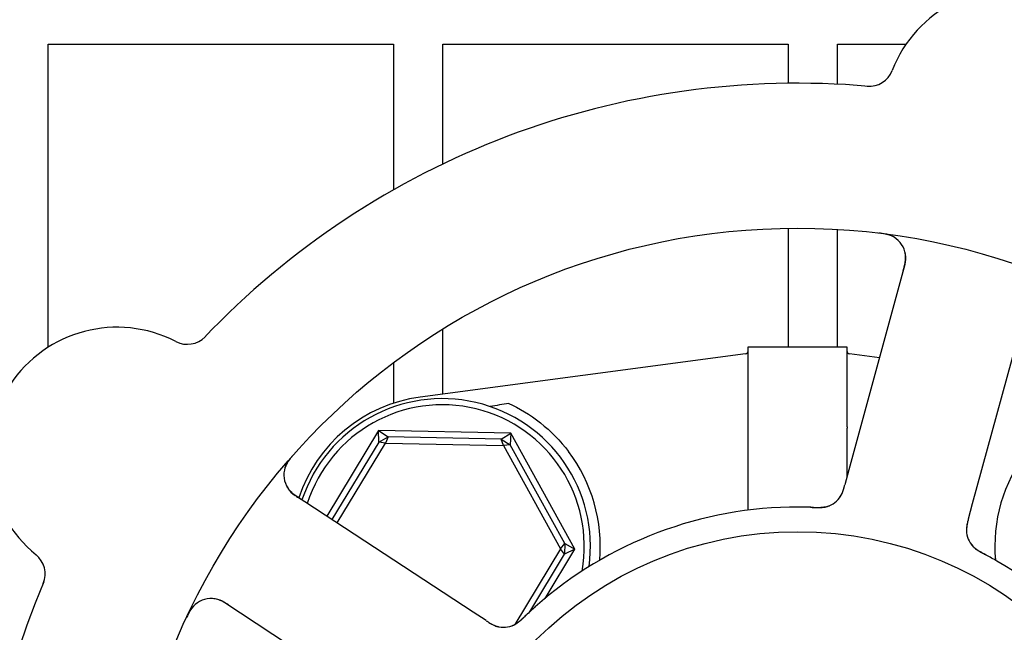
# Model space of a CAD drawing. Header units: inches. Extents: x 36 to 1719, y -84 to 1122.
# Tile 526 of 550: x 1042.99 to 1045.48, y 858.49 to 860.04. Entities that reach past the tile are written whole.
import ezdxf

# ---------------------------------------------------------------- set-up
doc = ezdxf.new("R2010")
doc.units = ezdxf.units.IN
doc.header["$LTSCALE"] = 48
doc.header["$MEASUREMENT"] = 0
doc.layers.add('Dimension (ANSI)', color=7, linetype='Continuous', lineweight=25)
doc.layers.add('Visible (ANSI)', color=7, linetype='Continuous', lineweight=30)
doc.styles.add('Note Text (ANSI)', font='tahoma.ttf')
doc.dimstyles.new('Architectural (ANSI)', dxfattribs={"dimscale": 48, "dimtxt": 0.125, "dimasz": 0.098425, "dimexe": 0.125, "dimexo": 0.0625, "dimgap": 0.031496, "dimtad": 0, "dimtih": 1, "dimtoh": 1, "dimdec": 4, "dimrnd": 1e-08, "dimzin": 3, "dimdsep": 46, "dimlunit": 4, "dimtxsty": 'Note Text (ANSI)', "dimcen": 0.09, "dimdle": 0.393701, "dimclrd": 256, "dimclre": 256, "dimclrt": 256, "dimadec": 0, "dimazin": 3, "dimtfac": 0.96, "dimtofl": 0, "dimtmove": 0, "dimatfit": 3, "dimfxl": 1, "dimfrac": 2, "dimtolj": 1, "dimtzin": 12, "dimlwd": -1, "dimlwe": -1, "dimarcsym": 0})

# ---------------------------------------------------------------- blocks, each defined once
blk = doc.blocks.new('*D17')
at = {"layer": 'Defpoints', "color": 0, "transparency": 16777216}
for p in [(1025.9177, 894.9914), (1025.9177, 762.9914), (1114.1195, 762.9914)]:
    blk.add_point(p, dxfattribs=at)
at = {"layer": 'Dimension (ANSI)', "transparency": 16777216}
for p, q in [((1028.9177, 894.9914), (1120.1195, 894.9914)), ((1114.1195, 890.267), (1114.1195, 833.6261)), ((1114.1195, 767.7158), (1114.1195, 824.3567)), ((1028.9177, 762.9914), (1120.1195, 762.9914))]:
    blk.add_line(p, q, dxfattribs=at)
for points in [[(1113.3321, 890.267), (1114.9069, 890.267), (1114.1195, 894.9914)], [(1113.3321, 767.7158), (1114.9069, 767.7158), (1114.1195, 762.9914)]]:
    blk.add_solid(points, dxfattribs=at)
at = {"layer": 'Dimension (ANSI)', "transparency": 16777216, "insert": (1104.0215, 832.1143), "char_height": 6, "attachment_point": 1, "style": 'Note Text (ANSI)'}
blk.add_mtext('\\A1;11\'-0"', dxfattribs=at)

msp = doc.modelspace()

# ---------------------------------------------------------------- linework, layer by layer
at = {"layer": 'Visible (ANSI)'}
for p, q in [((1043.06018, 859.20923), (1043.06018, 859.97765)), ((1043.06018, 859.97765), (1043.93518, 859.97765)), ((1043.93518, 859.97765), (1043.93518, 859.60858)), ((1044.06018, 859.67399), (1044.06018, 859.97765)), ((1044.06018, 859.97765), (1044.93518, 859.97765)), ((1044.93518, 859.97765), (1044.93518, 859.87876)), ((1045.06018, 859.87644), (1045.06018, 859.97765)), ((1045.06018, 859.97765), (1045.23413, 859.97765)), ((1044.93518, 859.51123), (1044.93518, 859.21015)), ((1045.06018, 859.21015), (1045.06018, 859.50841)), ((1045.23135, 859.41876), (1045.08941, 858.89845)), ((1045.40296, 858.81292), (1045.54489, 859.33323)), ((1044.06018, 859.09046), (1044.06018, 859.25551)), ((1044.83427, 859.03654), (1044.83427, 859.21015)), ((1044.83427, 859.21015), (1045.08427, 859.21015)), ((1045.08427, 859.21015), (1045.08427, 859.03654)), ((1044.82749, 859.1926), (1044.00261, 859.0828)), ((1045.1669, 859.18251), (1045.09105, 859.1926)), ((1043.93518, 859.1702), (1043.93518, 859.06738)), ((1043.8974, 858.99786), (1043.76611, 858.78074)), ((1043.8974, 858.99786), (1043.92173, 858.98174)), ((1043.89802, 858.96869), (1043.8974, 858.99786)), ((1044.23292, 858.99106), (1043.8974, 858.99786)), ((1044.20796, 858.97594), (1044.23292, 858.99106)), ((1044.23292, 858.99106), (1044.23112, 858.96194)), ((1044.39479, 858.6971), (1044.23292, 858.99106)), ((1044.834, 858.79602), (1044.834, 859.00444)), ((1045.08455, 858.88063), (1045.08455, 859.00444)), ((1043.89802, 858.96869), (1043.77919, 858.77217)), ((1043.79226, 858.76359), (1043.91481, 858.96625)), ((1043.89802, 858.96869), (1043.92173, 858.98174)), ((1043.91481, 858.96625), (1043.89802, 858.96869)), ((1043.92173, 858.98174), (1043.91481, 858.96625)), ((1043.91481, 858.96625), (1044.21425, 858.96018)), ((1044.20796, 858.97594), (1043.92173, 858.98174)), ((1044.20796, 858.97594), (1044.23112, 858.96194)), ((1044.21425, 858.96018), (1044.20796, 858.97594)), ((1044.23112, 858.96194), (1044.21425, 858.96018)), ((1044.21425, 858.96018), (1044.35871, 858.69783)), ((1044.36921, 858.71115), (1044.23112, 858.96194)), ((1045.08941, 858.89845), (1045.07891, 858.85994)), ((1044.13675, 858.53767), (1043.68576, 858.83344)), ((1045.39246, 858.77444), (1045.40296, 858.81292)), ((1044.35871, 858.69783), (1044.36921, 858.71115)), ((1044.36921, 858.71115), (1044.36867, 858.68409)), ((1044.36921, 858.71115), (1044.39479, 858.6971)), ((1044.35871, 858.69783), (1044.243, 858.50647)), ((1044.28044, 858.53819), (1044.36867, 858.68409)), ((1044.31934, 858.57233), (1044.39479, 858.6971)), ((1044.36867, 858.68409), (1044.35871, 858.69783)), ((1044.39479, 858.6971), (1044.36867, 858.68409)), ((1043.50752, 858.56167), (1043.95851, 858.2659)), ((1044.1701, 858.5158), (1044.13675, 858.53767))]:
    msp.add_line(p, q, dxfattribs=at)
for radius in [1.7075, 0.9375]:
    msp.add_circle((1044.95927, 857.8039), radius, dxfattribs=at)
for centre, radius, start, end in [((1045.50206, 859.79369), 0.325, 350.66113, 158.82247), ((1045.14073, 859.93368), 0.0625, 265.1302, 338.82247), ((1044.95927, 857.8039), 2.075, 84.99965, 136.48395), ((1045.17105, 859.43521), 0.0625, 344.7418, 82.60325), ((1043.23459, 858.935), 0.325, 62.66113, 230.82247), ((1043.41256, 859.27922), 0.0625, 242.66113, 316.3534), ((1044.82646, 859.20035), 0.00781, 277.58266, 0), ((1045.09209, 859.20035), 0.00781, 180, 262.41734), ((1044.0521, 858.71108), 0.375, 97.58266, 161.98149), ((1044.05927, 858.7039), 0.375, 352.17396, 161.65611), ((1044.05927, 858.7039), 0.35938, 350.02465, 162.32065), ((1044.05927, 858.7039), 0.4, 355.00108, 37.02739), ((1045.85927, 858.7039), 0.4, 142.97261, 184.99892), ((1043.72003, 858.88571), 0.0625, 138.88035, 236.7418), ((1045.01548, 858.86491), 0.0625, 287.2706, 328.30345), ((1044.95927, 857.8039), 1, 89.83299, 131.65061), ((1045.44962, 858.74648), 0.0625, 182.31583, 222.22862), ((1042.9898, 858.63461), 0.0625, 337.1302, 50.82247), ((1044.95927, 857.8039), 1, 17.83299, 59.65061), ((1044.95927, 857.8039), 2.075, 156.99965, 208.48395), ((1043.47325, 858.50941), 0.0625, 56.7418, 154.60325), ((1044.21435, 858.56152), 0.0625, 254.31583, 294.22862)]:
    msp.add_arc(centre, radius, start, end, dxfattribs=at)
msp.add_ellipse((1047.0691, 859.30186), major_axis=(-4.33091, -0.57653), ratio=0.0429148, start_param=5.4224411, end_param=5.4369311, dxfattribs=at)
for points, knots in [([(1045.20464, 859.48792), (1045.20416, 859.48821), (1045.20354, 859.48858), (1045.20136, 859.48979), (1045.19958, 859.49069), (1045.19584, 859.49225), (1045.19415, 859.49289), (1045.18999, 859.49427), (1045.18737, 859.49501), (1045.18237, 859.49622), (1045.17996, 859.49671), (1045.17495, 859.49762), (1045.1723, 859.49802), (1045.16811, 859.49858), (1045.16653, 859.49877), (1045.16491, 859.49897)], [0.10313051, 0.10313051, 0.10313051, 0.10313051, 0.11603195, 0.11603195, 0.14472133, 0.14472133, 0.16305354, 0.16305354, 0.18481804, 0.18481804, 0.20320409, 0.20320409, 0.22373688, 0.22373688, 0.23709217, 0.23709217, 0.23709217, 0.23709217]), ([(1045.22701, 859.40286), (1045.22717, 859.40345), (1045.22733, 859.40405), (1045.22787, 859.40602), (1045.22824, 859.40739), (1045.22996, 859.41393), (1045.23112, 859.41899), (1045.23249, 859.42706), (1045.23287, 859.43046), (1045.23332, 859.43902), (1045.23287, 859.4442), (1045.23227, 859.44773), (1045.2322, 859.44808), (1045.23214, 859.44839)], [0, 0, 0, 0, 0.00480624, 0.00480624, 0.01589597, 0.01589597, 0.05833405, 0.05833405, 0.09384638, 0.09384638, 0.15340885, 0.15340885, 0.16065924, 0.16065924, 0.16065924, 0.16065924]), ([(1044.22713, 859.06697), (1044.25288, 859.05507), (1044.28107, 859.03848), (1044.3338, 858.99673), (1044.35836, 858.97162), (1044.37861, 858.94478)], [0.44734115, 0.44734115, 0.44734115, 0.44734115, 0.70623872, 0.70623872, 0.9622765, 0.9622765, 0.9622765, 0.9622765]), ([(1044.834, 859.00444), (1044.834, 859.00453), (1044.834, 859.00462), (1044.834, 859.00498), (1044.834, 859.00525), (1044.834, 859.00592), (1044.834, 859.00633), (1044.834, 859.00791), (1044.83401, 859.00908), (1044.83404, 859.01293), (1044.83407, 859.01545), (1044.83413, 859.01955), (1044.83415, 859.02084), (1044.83417, 859.02207)], [0.065326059, 0.065326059, 0.065326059, 0.065326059, 0.065886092, 0.065886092, 0.067505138, 0.067505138, 0.069967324, 0.069967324, 0.077104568, 0.077104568, 0.093330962, 0.093330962, 0.101340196, 0.101340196, 0.101340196, 0.101340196]), ([(1045.08438, 859.02207), (1045.08444, 859.01791), (1045.08451, 859.01347), (1045.08454, 859.00791), (1045.08455, 859.00722), (1045.08455, 859.00615), (1045.08455, 859.00577), (1045.08455, 859.00517), (1045.08455, 859.00493), (1045.08455, 859.00461), (1045.08455, 859.00453), (1045.08455, 859.00444)], [0.027184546, 0.027184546, 0.027184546, 0.027184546, 0.056924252, 0.056924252, 0.061161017, 0.061161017, 0.063446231, 0.063446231, 0.064876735, 0.064876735, 0.065401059, 0.065401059, 0.065401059, 0.065401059]), ([(1043.68241, 858.93756), (1043.68187, 858.93695), (1043.68134, 858.93635), (1043.67908, 858.93378), (1043.6773, 858.93172), (1043.67414, 858.92784), (1043.67272, 858.92602), (1043.66975, 858.92198), (1043.66819, 858.91969), (1043.66584, 858.91593), (1043.66493, 858.91436), (1043.66334, 858.91135), (1043.66265, 858.90991), (1043.66138, 858.90702), (1043.66084, 858.90558), (1043.66022, 858.90378), (1043.66005, 858.90325), (1043.65992, 858.90283)], [0, 0, 0, 0, 0.00673636, 0.00673636, 0.02806078, 0.02806078, 0.0453371, 0.0453371, 0.06652159, 0.06652159, 0.08352225, 0.08352225, 0.10158901, 0.10158901, 0.12223493, 0.12223493, 0.13206643, 0.13206643, 0.13206643, 0.13206643]), ([(1045.06814, 858.83123), (1045.06814, 858.83123), (1045.06814, 858.83124), (1045.06816, 858.83127), (1045.0682, 858.83133), (1045.06837, 858.8316), (1045.06854, 858.83187), (1045.0693, 858.83313), (1045.07026, 858.83483), (1045.07146, 858.83729), (1045.07175, 858.83793), (1045.0733, 858.84143), (1045.07446, 858.84461), (1045.07621, 858.85029), (1045.07673, 858.85207), (1045.07752, 858.85488), (1045.07779, 858.85586), (1045.07834, 858.85784), (1045.07862, 858.85887), (1045.07889, 858.85988)], [0.05598665, 0.05598665, 0.05598665, 0.05598665, 0.056873, 0.056873, 0.0600697, 0.0600697, 0.06858048, 0.06858048, 0.09786866, 0.09786866, 0.10758076, 0.10758076, 0.14991048, 0.14991048, 0.16694482, 0.16694482, 0.17567446, 0.17567446, 0.18444701, 0.18444701, 0.18444701, 0.18444701]), ([(1043.66526, 858.85559), (1043.6656, 858.85501), (1043.66602, 858.8543), (1043.66783, 858.85144), (1043.66928, 858.84941), (1043.6738, 858.8442), (1043.67687, 858.84115), (1043.68326, 858.83574), (1043.68641, 858.83334), (1043.69123, 858.82994), (1043.69269, 858.82894), (1043.69592, 858.82678), (1043.69771, 858.8256), (1043.69948, 858.82444)], [0.11682073, 0.11682073, 0.11682073, 0.11682073, 0.13209763, 0.13209763, 0.17640845, 0.17640845, 0.22121697, 0.22121697, 0.25582457, 0.25582457, 0.27005755, 0.27005755, 0.2865375, 0.2865375, 0.2865375, 0.2865375]), ([(1045.06459, 858.82624), (1045.06476, 858.82647), (1045.06494, 858.82671), (1045.06563, 858.82764), (1045.06616, 858.82839), (1045.06764, 858.83059), (1045.06858, 858.83212), (1045.07116, 858.8368), (1045.0727, 858.84023), (1045.07506, 858.8466), (1045.07599, 858.84955), (1045.07681, 858.85239)], [0.094581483, 0.094581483, 0.094581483, 0.094581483, 0.09763665, 0.09763665, 0.105884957, 0.105884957, 0.120706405, 0.120706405, 0.149461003, 0.149461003, 0.172558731, 0.172558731, 0.172558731, 0.172558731]), ([(1044.99978, 858.80307), (1044.9918, 858.80339), (1044.98051, 858.80372), (1044.97058, 858.80383), (1044.96767, 858.80387), (1044.96486, 858.80389), (1044.96219, 858.80389)], [0.48416631, 0.48416631, 0.48416631, 0.48416631, 0.88318571, 0.88318571, 0.88318571, 1, 1, 1, 1]), ([(1044.99168, 858.80337), (1044.99495, 858.80327), (1044.99819, 858.80315), (1045.00416, 858.80301), (1045.00689, 858.80298), (1045.01199, 858.80301), (1045.0144, 858.80307), (1045.01834, 858.80326), (1045.01995, 858.80336), (1045.02347, 858.80365), (1045.02529, 858.80386), (1045.02853, 858.80432), (1045.02996, 858.80457), (1045.0332, 858.80523), (1045.03479, 858.80565), (1045.03756, 858.8065), (1045.03879, 858.80694), (1045.03982, 858.80734)], [0, 0, 0, 0, 0.02532919, 0.02532919, 0.04592781, 0.04592781, 0.06431613, 0.06431613, 0.07801539, 0.07801539, 0.09688899, 0.09688899, 0.1175537, 0.1175537, 0.15067695, 0.15067695, 0.17984281, 0.17984281, 0.17984281, 0.17984281]), ([(1044.99979, 858.80308), (1045.00069, 858.80304), (1045.00159, 858.803), (1045.00341, 858.80293), (1045.00432, 858.80289), (1045.00767, 858.80278), (1045.01017, 858.80272), (1045.01507, 858.80272), (1045.01753, 858.80278), (1045.02122, 858.803), (1045.02261, 858.80312), (1045.02582, 858.80347), (1045.02752, 858.80373), (1045.03012, 858.80422), (1045.03114, 858.80445), (1045.0331, 858.80495), (1045.03404, 858.80523), (1045.03473, 858.80544), (1045.03486, 858.80548), (1045.03486, 858.80548)], [0, 0, 0, 0, 0.00712604, 0.00712604, 0.01419238, 0.01419238, 0.03284312, 0.03284312, 0.05207098, 0.05207098, 0.06472354, 0.06472354, 0.08419423, 0.08419423, 0.09866358, 0.09866358, 0.11516786, 0.11516786, 0.12167905, 0.12167905, 0.12167905, 0.12167905]), ([(1045.39242, 858.77428), (1045.39216, 858.77334), (1045.3919, 858.77239), (1045.3914, 858.77056), (1045.39116, 858.76966), (1045.39047, 858.76704), (1045.39004, 858.76536), (1045.38938, 858.76265), (1045.38913, 858.76157), (1045.38823, 858.75745), (1045.38779, 858.75482), (1045.38731, 858.7508), (1045.38716, 858.74877), (1045.38713, 858.74573), (1045.38714, 858.74491), (1045.38718, 858.74369), (1045.3872, 858.74323), (1045.38721, 858.74302), (1045.38721, 858.743), (1045.38721, 858.743)], [0, 0, 0, 0, 0.00805947, 0.00805947, 0.01607833, 0.01607833, 0.0318321, 0.0318321, 0.04288224, 0.04288224, 0.07619177, 0.07619177, 0.108399, 0.108399, 0.1204764, 0.1204764, 0.12953115, 0.12953115, 0.13163232, 0.13163232, 0.13163232, 0.13163232]), ([(1045.39031, 858.76641), (1045.39006, 858.7654), (1045.3898, 858.76437), (1045.38887, 858.76032), (1045.38826, 858.75719), (1045.38747, 858.75124), (1045.38726, 858.74836), (1045.38723, 858.7439), (1045.3873, 858.74221), (1045.38748, 858.73994), (1045.38755, 858.73925), (1045.38763, 858.73848), (1045.38765, 858.73834), (1045.38767, 858.7382)], [0.01683363, 0.01683363, 0.01683363, 0.01683363, 0.024996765, 0.024996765, 0.048690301, 0.048690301, 0.071674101, 0.071674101, 0.086017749, 0.086017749, 0.092484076, 0.092484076, 0.093980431, 0.093980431, 0.093980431, 0.093980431]), ([(1045.39929, 858.70942), (1045.39962, 858.709), (1045.39996, 858.70857), (1045.40094, 858.70739), (1045.40163, 858.70659), (1045.40285, 858.70532), (1045.40318, 858.70499), (1045.4045, 858.70367), (1045.40568, 858.70257), (1045.40834, 858.70032), (1045.4097, 858.69923), (1045.41235, 858.69726), (1045.41352, 858.69642), (1045.41689, 858.69411), (1045.41932, 858.69254), (1045.42393, 858.68973), (1045.42612, 858.68845), (1045.43115, 858.6856), (1045.434, 858.68404), (1045.43753, 858.68212), (1045.43822, 858.68174), (1045.4389, 858.68137)], [0.13529988, 0.13529988, 0.13529988, 0.13529988, 0.1504163, 0.1504163, 0.17862375, 0.17862375, 0.18801437, 0.18801437, 0.21370501, 0.21370501, 0.23365386, 0.23365386, 0.24706172, 0.24706172, 0.26969875, 0.26969875, 0.28871804, 0.28871804, 0.31389264, 0.31389264, 0.31994869, 0.31994869, 0.31994869, 0.31994869]), ([(1045.40276, 858.70511), (1045.40276, 858.70511), (1045.40281, 858.70506), (1045.40307, 858.70477), (1045.40339, 858.70442), (1045.40429, 858.70348), (1045.40494, 858.70283), (1045.40699, 858.7009), (1045.40861, 858.69951), (1045.41176, 858.69711), (1045.41313, 858.69613), (1045.41569, 858.69442), (1045.41682, 858.6937), (1045.41985, 858.69182), (1045.42184, 858.69066), (1045.42599, 858.68833), (1045.42819, 858.68715), (1045.43079, 858.68575), (1045.43128, 858.68549), (1045.43176, 858.68523)], [0.07093315, 0.07093315, 0.07093315, 0.07093315, 0.07636583, 0.07636583, 0.08666451, 0.08666451, 0.09983227, 0.09983227, 0.12422952, 0.12422952, 0.14000403, 0.14000403, 0.15098747, 0.15098747, 0.16837574, 0.16837574, 0.18725581, 0.18725581, 0.19162474, 0.19162474, 0.19162474, 0.19162474]), ([(1045.46454, 858.66686), (1045.45626, 858.67171), (1045.44583, 858.6776), (1045.43724, 858.68227), (1045.43528, 858.68334), (1045.43348, 858.68432), (1045.43184, 858.68519)], [0, 0, 0, 0, 0.41999651, 0.41999651, 0.41999651, 0.51583384, 0.51583384, 0.51583384, 0.51583384]), ([(1043.52131, 858.55263), (1043.52079, 858.55297), (1043.52027, 858.55331), (1043.51856, 858.55443), (1043.51737, 858.55521), (1043.51168, 858.55886), (1043.50723, 858.56153), (1043.49998, 858.56532), (1043.49687, 858.56674), (1043.48886, 858.56982), (1043.4838, 858.57099), (1043.48025, 858.5715), (1043.4799, 858.57155), (1043.47959, 858.57159)], [0, 0, 0, 0, 0.00480624, 0.00480624, 0.01589597, 0.01589597, 0.05833406, 0.05833406, 0.09384639, 0.09384639, 0.15340885, 0.15340885, 0.16065924, 0.16065924, 0.16065924, 0.16065924]), ([(1043.4335, 858.55764), (1043.43307, 858.55728), (1043.43253, 858.5568), (1043.4307, 858.55511), (1043.4293, 858.55369), (1043.42665, 858.55062), (1043.42552, 858.54921), (1043.42293, 858.54567), (1043.42141, 858.54341), (1043.41872, 858.53903), (1043.41751, 858.5369), (1043.41509, 858.53241), (1043.4139, 858.53001), (1043.41207, 858.5262), (1043.4114, 858.52475), (1043.41071, 858.52328)], [0.10313051, 0.10313051, 0.10313051, 0.10313051, 0.11603194, 0.11603194, 0.14472132, 0.14472132, 0.16305353, 0.16305353, 0.18481803, 0.18481803, 0.20320409, 0.20320409, 0.22373688, 0.22373688, 0.23709216, 0.23709216, 0.23709216, 0.23709216]), ([(1044.29469, 858.55111), (1044.28751, 858.54473), (1044.27869, 858.53663), (1044.27159, 858.52991), (1044.26997, 858.52837), (1044.26848, 858.52696), (1044.26714, 858.52567)], [0, 0, 0, 0, 0.41999651, 0.41999651, 0.41999651, 0.51583384, 0.51583384, 0.51583384, 0.51583384]), ([(1044.17023, 858.51571), (1044.17104, 858.51517), (1044.17187, 858.51463), (1044.17346, 858.51359), (1044.17424, 858.51309), (1044.17652, 858.51161), (1044.17798, 858.51069), (1044.18036, 858.50923), (1044.1813, 858.50865), (1044.18495, 858.50652), (1044.18731, 858.50529), (1044.19099, 858.50359), (1044.19287, 858.50282), (1044.19575, 858.50186), (1044.19654, 858.50161), (1044.1977, 858.50127), (1044.19815, 858.50115), (1044.19835, 858.5011), (1044.19837, 858.50109), (1044.19837, 858.50109)], [0, 0, 0, 0, 0.00805947, 0.00805947, 0.01607833, 0.01607833, 0.0318321, 0.0318321, 0.04288224, 0.04288224, 0.07619177, 0.07619177, 0.108399, 0.108399, 0.12047641, 0.12047641, 0.12953115, 0.12953115, 0.13163232, 0.13163232, 0.13163232, 0.13163232]), ([(1044.17706, 858.51127), (1044.17795, 858.51072), (1044.17885, 858.51016), (1044.18241, 858.50802), (1044.1852, 858.50647), (1044.19061, 858.50388), (1044.19329, 858.50279), (1044.19753, 858.50139), (1044.19915, 858.50093), (1044.20137, 858.5004), (1044.20204, 858.50025), (1044.2028, 858.5001), (1044.20294, 858.50007), (1044.20308, 858.50004)], [0.016833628, 0.016833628, 0.016833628, 0.016833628, 0.024996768, 0.024996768, 0.048690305, 0.048690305, 0.071674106, 0.071674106, 0.086017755, 0.086017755, 0.092484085, 0.092484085, 0.093980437, 0.093980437, 0.093980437, 0.093980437]), ([(1044.23404, 858.5022), (1044.23454, 858.50238), (1044.23506, 858.50258), (1044.23648, 858.50314), (1044.23746, 858.50355), (1044.23904, 858.50432), (1044.23946, 858.50453), (1044.24112, 858.50538), (1044.24253, 858.50616), (1044.24549, 858.50799), (1044.24695, 858.50896), (1044.24964, 858.51086), (1044.2508, 858.51172), (1044.25404, 858.51421), (1044.25628, 858.51604), (1044.26038, 858.51955), (1044.26228, 858.52124), (1044.26654, 858.52514), (1044.2689, 858.52737), (1044.27183, 858.53013), (1044.27239, 858.53067), (1044.27296, 858.5312)], [0.13529989, 0.13529989, 0.13529989, 0.13529989, 0.15041637, 0.15041637, 0.17862377, 0.17862377, 0.18801437, 0.18801437, 0.21370501, 0.21370501, 0.23365387, 0.23365387, 0.24706173, 0.24706173, 0.26969876, 0.26969876, 0.28871805, 0.28871805, 0.31389266, 0.31389266, 0.3199487, 0.3199487, 0.3199487, 0.3199487]), ([(1044.23921, 858.50417), (1044.23921, 858.50417), (1044.23928, 858.5042), (1044.23963, 858.50436), (1044.24006, 858.50455), (1044.24124, 858.50512), (1044.24205, 858.50554), (1044.24453, 858.50689), (1044.24635, 858.508), (1044.2496, 858.51025), (1044.25096, 858.51126), (1044.25338, 858.51316), (1044.25441, 858.51401), (1044.25713, 858.51631), (1044.25885, 858.51785), (1044.26235, 858.52108), (1044.26415, 858.5228), (1044.26629, 858.52485), (1044.26668, 858.52523), (1044.26708, 858.52561)], [0.07093315, 0.07093315, 0.07093315, 0.07093315, 0.07636583, 0.07636583, 0.08666451, 0.08666451, 0.09983228, 0.09983228, 0.12422953, 0.12422953, 0.14000404, 0.14000404, 0.15098747, 0.15098747, 0.16837574, 0.16837574, 0.18725582, 0.18725582, 0.19162474, 0.19162474, 0.19162474, 0.19162474])]:
    msp.add_open_spline(points, degree=3, knots=knots, dxfattribs=at)
for points in [[(1044.83417, 859.02207), (1044.83424, 859.0269), (1044.83427, 859.03173), (1044.83427, 859.03654)], [(1045.08427, 859.03654), (1045.08427, 859.03156), (1045.08431, 859.02673), (1045.08438, 859.02207)]]:
    msp.add_open_spline(points, degree=3, dxfattribs=at)

# ---------------------------------------------------------------- dimensions: what is measured, and where the dimension line sits
at = {"layer": 'Dimension (ANSI)'}
dim = msp.add_linear_dim(base=(1114.11953, 762.9914), p1=(1025.91768, 894.9914), p2=(1025.91768, 762.9914), angle=90, dimstyle='Architectural (ANSI)', override={"dimgap": 0.031496, "dimdec": 4, "dimlfac": 1, "dimtol": 0, "dimlim": 0, "dimtp": 0, "dimtm": 0, "dimtdec": 2, "dimatfit": 1}, dxfattribs=at)
dim.commit()
dim.dimension.update_dxf_attribs({"geometry": '*D17', "text_midpoint": (1114.11953, 828.9914), "dimtype": 160})

doc.saveas('drawing.dxf')
